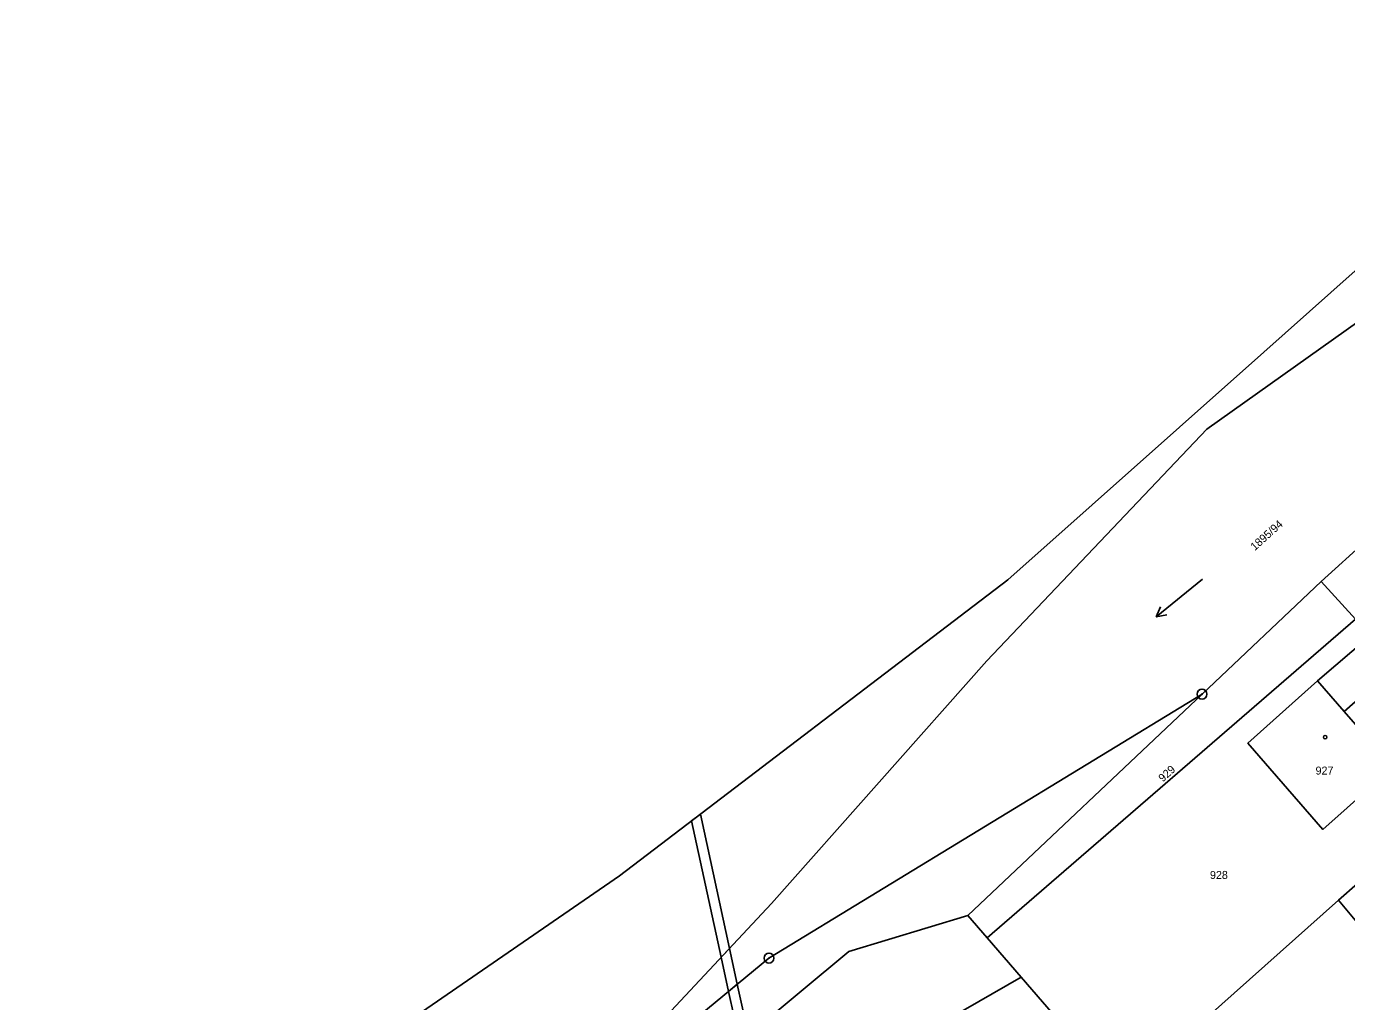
# Model space of a CAD drawing. Extents: x -587171 to -555306, y -1167727 to -1074732.
# Drawn here: x -560397.2 to -560264.8, y -1077529.7 to -1077431.9 of the extents above; entities that cross this region are included whole.
import ezdxf

# ---------------------------------------------------------------- set-up
doc = ezdxf.new("R2010")
doc.units = 0
for name, color, linetype in [('Hranice parcel', 7, 'Continuous'), ('Parcelní čísla', 7, 'Continuous'), ('Vnitřní kresba', 7, 'Continuous'), ('Věcná břemena k části', 7, 'Continuous'), ('Značky bodu BP', 7, 'Continuous'), ('Značky budov', 7, 'Continuous'), ('Značky kultur', 7, 'Continuous')]:
    doc.layers.add(name, color=color, linetype=linetype)

msp = doc.modelspace()

# ---------------------------------------------------------------- linework, layer by layer
at = {"layer": 'Hranice parcel'}
for p, q in [((-560273.13, -1077464.57), (-560260.86, -1077453.64)), ((-560273.13, -1077464.57), (-560298.78, -1077487.41)), ((-560262.78, -1077483.42), (-560267.37, -1077487.58)), ((-560267.37, -1077487.58), (-560279.32, -1077498.88)), ((-560263.92, -1077491.36), (-560267.37, -1077487.58)), ((-560263.92, -1077491.36), (-560300.86, -1077523.32)), ((-560279.32, -1077498.88), (-560302.8, -1077521.08)), ((-560250.82, -1077506.4), (-560265.62, -1077519.56)), ((-560265.62, -1077519.56), (-560287.37, -1077538.9)), ((-560300.86, -1077523.32), (-560302.8, -1077521.08)), ((-560297.47, -1077527.28), (-560300.86, -1077523.32)), ((-560304.6, -1077531.38), (-560297.47, -1077527.28)), ((-560287.37, -1077538.9), (-560297.47, -1077527.28))]:
    msp.add_line(p, q, dxfattribs=at)
for points in [[(-560344.11, -1077542.98), (-560322.5, -1077519.89), (-560300.89, -1077495.53), (-560278.85, -1077472.29), (-560254.7, -1077455.13), (-560250.95, -1077451.74), (-560235.79, -1077431.89)], [(-560397.23, -1077558.06), (-560337.74, -1077517.1), (-560298.78, -1077487.41)], [(-560262.47, -1077493.02), (-560267.72, -1077497.56), (-560274.71, -1077503.79), (-560267.19, -1077512.45), (-560260.18, -1077506.22), (-560265.06, -1077500.61), (-560259.85, -1077496.04)], [(-560279.32, -1077498.88), (-560322.75, -1077525.36), (-560344.11, -1077542.98)], [(-560265.62, -1077519.56), (-560263.78, -1077521.77), (-560257.11, -1077529.45), (-560248.97, -1077522.41), (-560250.85, -1077520), (-560249.45, -1077518.72), (-560254.07, -1077513.3), (-560247.12, -1077510.67)], [(-560302.8, -1077521.08), (-560314.75, -1077524.7), (-560329.09, -1077536.63)]]:
    msp.add_lwpolyline(points, dxfattribs=at)
at = {"layer": 'Vnitřní kresba'}
msp.add_line((-560267.72, -1077497.56), (-560265.06, -1077500.61), dxfattribs=at)
at = {"layer": 'Věcná břemena k části'}
for points in [[(-560329.63, -1077510.92), (-560330.51, -1077511.59), (-560327.54, -1077525.28), (-560326.71, -1077524.39)], [(-560326.71, -1077524.39), (-560327.54, -1077525.28), (-560326.8, -1077528.7), (-560325.93, -1077527.98)], [(-560325.69, -1077533.8), (-560324.82, -1077533.08), (-560325.93, -1077527.98), (-560326.8, -1077528.7)]]:
    msp.add_lwpolyline(points, close=True, dxfattribs=at)
at = {"layer": 'Značky bodu BP'}
for centre, radius in [((-560279.32, -1077498.88), 0.5), ((-560279.32, -1077498.88), 0.0303), ((-560322.75, -1077525.36), 0.5), ((-560322.75, -1077525.36), 0.0303)]:
    msp.add_circle(centre, radius, dxfattribs=at)
at = {"layer": 'Značky budov'}
msp.add_circle((-560266.97, -1077503.2), 0.175, dxfattribs=at)
at = {"layer": 'Značky kultur'}
for p, q in [((-560279.26, -1077487.36), (-560283.92, -1077491.13)), ((-560283.92, -1077491.13), (-560283.48, -1077490.13)), ((-560283.92, -1077491.13), (-560282.84, -1077490.91))]:
    msp.add_line(p, q, dxfattribs=at)

# ---------------------------------------------------------------- texts
at = {"layer": 'Parcelní čísla'}
for s, p in [('1895/94', (-560274.02, -1077484.53)), ('929', (-560283.25, -1077507.74))]:
    msp.add_text(s, height=0.803, rotation=42, dxfattribs=at).set_placement(p)
for s, p in [('927', (-560267.93, -1077506.95)), ('928', (-560278.52, -1077517.42))]:
    msp.add_text(s, height=0.803, dxfattribs=at).set_placement(p)

doc.saveas('drawing.dxf')
